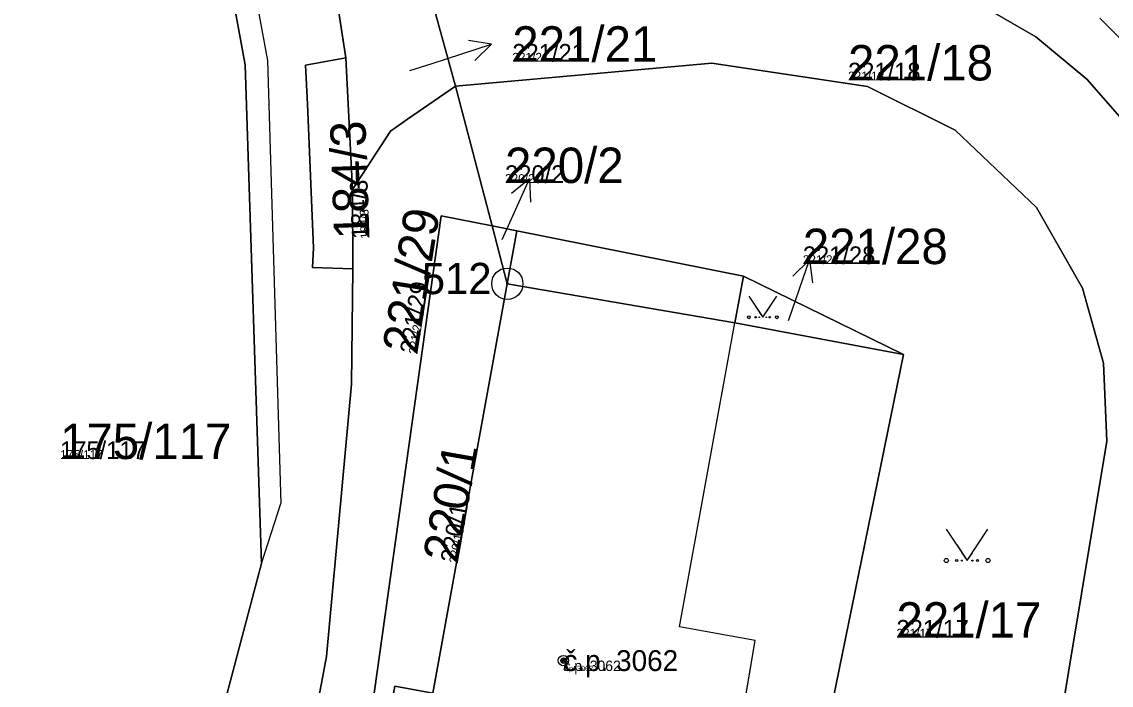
# Model space of a CAD drawing. Extents: x -759873 to -758487, y -975024 to -973516.
# Drawn here: x -759272.8 to -759220.6, y -974619 to -974587.2 of the extents above; entities that cross this region are included whole.
import ezdxf

# ---------------------------------------------------------------- set-up
doc = ezdxf.new("R2010")
doc.units = 0
for name, color, linetype in [('KAT_02_hranice parcel', 7, 'Continuous'), ('KAT_03_1000_čísla parcelní', 7, 'Continuous'), ('KAT_03_1000_čísla popisná', 7, 'Continuous'), ('KAT_03_250_čísla parcelní', 7, 'Continuous'), ('KAT_03_250_čísla popisná', 7, 'Continuous'), ('KAT_03_500_čísla parcelní', 7, 'Continuous'), ('KAT_03_500_čísla popisná', 7, 'Continuous'), ('KAT_04_vnitřní kresba', 7, 'Continuous'), ('KAT_05_1000_značky kultur', 7, 'Continuous'), ('KAT_05_250_značky kultur', 7, 'Continuous'), ('KAT_05_500_značky kultur', 7, 'Continuous'), ('KAT_07_1000_značky budov', 7, 'Continuous'), ('KAT_07_250_značky budov', 7, 'Continuous'), ('KAT_07_500_značky budov', 7, 'Continuous'), ('KAT_11_značky bodu BP', 7, 'Continuous'), ('KAT_12_pomocná šipka', 7, 'Continuous'), ('KAT_14_plocha_budovy', 7, 'Continuous'), ('KAT_14_plocha_pozemek', 7, 'Continuous')]:
    doc.layers.add(name, color=color, linetype=linetype)

msp = doc.modelspace()

# ---------------------------------------------------------------- linework, layer by layer
at = {"layer": 'KAT_02_hranice parcel'}
for p, q in [((-759257.31, -974588.95), (-759258.04, -974584.15)), ((-759253.18, -974586.18), (-759252.05, -974590.31)), ((-759256.99, -974595.26), (-759257.31, -974588.95)), ((-759252.05, -974590.31), (-759250.29, -974597.01)), ((-759256.97, -974599.06), (-759256.99, -974595.26)), ((-759249.56, -974599.78), (-759250.29, -974597.01)), ((-759249.1, -974597.25), (-759250.29, -974597.01)), ((-759249.1, -974597.25), (-759249.56, -974599.78)), ((-759238.24, -974599.41), (-759249.1, -974597.25)), ((-759238.24, -974599.41), (-759230.56, -974603.17))]:
    msp.add_line(p, q, dxfattribs=at)
for points in [[(-759289.93, -974671.68), (-759285.91, -974664.61), (-759281.65, -974658.4), (-759272.2, -974639.41), (-759266.15, -974631.32), (-759261.35, -974613.2), (-759262.14, -974589.28), (-759265.86, -974568.96), (-759269.34, -974558.76), (-759272.46, -974550.18)], [(-759222.15, -974641.18), (-759219.81, -974626.88), (-759215.4, -974611.34), (-759214.91, -974606.72), (-759215.11, -974603.37), (-759215.95, -974599.49), (-759217.45, -974595.75), (-759219.29, -974592.79), (-759221.77, -974589.97), (-759224.22, -974587.94), (-759227.73, -974585.89), (-759234.67, -974583.81), (-759238.78, -974583.33), (-759241.51, -974581.96), (-759242.33, -974579.02)], [(-759256.97, -974599.06), (-759258.9, -974599.01), (-759258.85, -974598.06), (-759259.14, -974591.17), (-759259.24, -974589.29), (-759257.31, -974588.95)], [(-759226.31, -974640.48), (-759220.81, -974607.34), (-759220.97, -974603.59), (-759221.97, -974599.99), (-759224.18, -974596.12), (-759228.08, -974592.42), (-759232.28, -974590.32), (-759239.75, -974589.2), (-759252.05, -974590.31)], [(-759256.99, -974595.26), (-759255.17, -974592.46), (-759254.34, -974591.89), (-759252.05, -974590.31)], [(-759250.29, -974597.01), (-759252.73, -974596.52), (-759256.19, -974621.13), (-759259.5, -974632.07)], [(-759261.49, -974633.89), (-759260.31, -974628.39), (-759258.79, -974620.59), (-759258.47, -974618.94), (-759258.23, -974617.67), (-759257.03, -974604.6), (-759256.97, -974599.06)], [(-759230.56, -974603.17), (-759238.65, -974601.65), (-759238.24, -974599.41)], [(-759249.56, -974599.78), (-759253.14, -974619.42), (-759254.95, -974619.09), (-759255.47, -974621.94), (-759253.66, -974622.27), (-759255.65, -974633.19), (-759259.5, -974632.07)], [(-759238.98, -974634.6), (-759236.89, -974634.18), (-759230.56, -974603.17)]]:
    msp.add_lwpolyline(points, dxfattribs=at)
at = {"layer": 'KAT_03_1000_čísla popisná'}
msp.add_circle((-759246.87, -974617.86), 0.25, dxfattribs=at)
at = {"layer": 'KAT_03_250_čísla popisná'}
msp.add_circle((-759246.87, -974617.86), 0.0625, dxfattribs=at)
at = {"layer": 'KAT_03_500_čísla popisná'}
msp.add_circle((-759246.87, -974617.86), 0.125, dxfattribs=at)
at = {"layer": 'KAT_04_vnitřní kresba'}
for p, q in [((-759264.82, -974568.6), (-759261.06, -974589.08)), ((-759221.15, -974587.04), (-759211.84, -974596.36)), ((-759261.06, -974589.08), (-759260.43, -974610.33)), ((-759249.56, -974599.78), (-759238.65, -974601.65)), ((-759241.3, -974616.24), (-759238.65, -974601.65)), ((-759261.35, -974613.2), (-759260.43, -974610.33)), ((-759237.67, -974616.9), (-759241.3, -974616.24)), ((-759238.41, -974621.25), (-759237.67, -974616.9))]:
    msp.add_line(p, q, dxfattribs=at)
at = {"layer": 'KAT_05_1000_značky kultur'}
for points in [[(-759237.98, -974600.384), (-759237.31, -974601.39), (-759236.64, -974600.384)], [(-759228.51, -974611.559), (-759227.51, -974613.06), (-759226.51, -974611.559)]]:
    msp.add_lwpolyline(points, dxfattribs=at)
for centre, radius in [((-759237.98, -974601.39), 0.067), ((-759236.64, -974601.39), 0.067), ((-759228.51, -974613.059), 0.1), ((-759226.51, -974613.059), 0.1)]:
    msp.add_circle(centre, radius, dxfattribs=at)
at = {"layer": 'KAT_05_250_značky kultur'}
for points in [[(-759237.478, -974601.139), (-759237.31, -974601.39), (-759237.142, -974601.139)], [(-759227.76, -974612.685), (-759227.51, -974613.06), (-759227.26, -974612.685)]]:
    msp.add_lwpolyline(points, dxfattribs=at)
for centre, radius in [((-759237.478, -974601.39), 0.0168), ((-759237.142, -974601.39), 0.0168), ((-759227.76, -974613.06), 0.025), ((-759227.26, -974613.06), 0.025)]:
    msp.add_circle(centre, radius, dxfattribs=at)
at = {"layer": 'KAT_05_500_značky kultur'}
for points in [[(-759237.645, -974600.887), (-759237.31, -974601.39), (-759236.975, -974600.887)], [(-759228.01, -974612.309), (-759227.51, -974613.06), (-759227.01, -974612.309)]]:
    msp.add_lwpolyline(points, dxfattribs=at)
for centre, radius in [((-759237.645, -974601.39), 0.0335), ((-759236.975, -974601.39), 0.0335), ((-759228.01, -974613.06), 0.05), ((-759227.01, -974613.06), 0.05)]:
    msp.add_circle(centre, radius, dxfattribs=at)
at = {"layer": 'KAT_07_1000_značky budov'}
msp.add_circle((-759246.875, -974617.859), 0.117, dxfattribs=at)
at = {"layer": 'KAT_07_250_značky budov'}
msp.add_circle((-759246.871, -974617.86), 0.0293, dxfattribs=at)
at = {"layer": 'KAT_07_500_značky budov'}
msp.add_circle((-759246.872, -974617.86), 0.0586, dxfattribs=at)
at = {"layer": 'KAT_11_značky bodu BP'}
for radius in [0.75, 0.03]:
    msp.add_circle((-759249.56, -974599.78), radius, dxfattribs=at)
at = {"layer": 'KAT_12_pomocná šipka'}
for p, q in [((-759250.316, -974588.283), (-759251.423, -974588.116)), ((-759253.17, -974589.21), (-759250.316, -974588.283)), ((-759250.316, -974588.283), (-759251.114, -974589.068)), ((-759254.23, -974589.55), (-759253.17, -974589.21)), ((-759249.72, -974597.49), (-759248.499, -974594.748)), ((-759248.499, -974594.748), (-759249.364, -974595.46)), ((-759248.499, -974594.748), (-759248.449, -974595.867)), ((-759249.8, -974597.66), (-759249.72, -974597.49)), ((-759236.05, -974601.47), (-759235.073, -974598.633)), ((-759235.073, -974598.633), (-759235.872, -974599.416)), ((-759235.073, -974598.633), (-759234.926, -974599.742)), ((-759236.08, -974601.55), (-759236.05, -974601.47))]:
    msp.add_line(p, q, dxfattribs=at)
at = {"layer": 'KAT_14_plocha_budovy'}
msp.add_lwpolyline([(-759255.94, -974634.76), (-759252.29, -974635.36), (-759244.98, -974636.56), (-759244.44, -974633.61), (-759238.98, -974634.6), (-759236.61, -974621.52), (-759238.41, -974621.25), (-759237.67, -974616.9), (-759241.3, -974616.24), (-759238.65, -974601.65), (-759249.56, -974599.78), (-759253.14, -974619.42), (-759253.66, -974622.27), (-759255.65, -974633.19), (-759255.84, -974634.22)], close=True, dxfattribs=at)
at = {"layer": 'KAT_14_plocha_pozemek'}
for points in [[(-759304.32, -974472.23), (-759304.33, -974475.03), (-759303.76, -974480.34), (-759303.8, -974484.62), (-759303.06, -974493.58), (-759303.28, -974495.84), (-759303.34, -974496.42), (-759301.57, -974504.18), (-759298.09, -974510.4), (-759296.72, -974509.67), (-759294.73, -974508.6), (-759280.94, -974534.1), (-759273.69, -974546.8), (-759272.46, -974550.18), (-759269.34, -974558.76), (-759265.86, -974568.96), (-759262.14, -974589.28), (-759261.35, -974613.2), (-759266.15, -974631.32), (-759272.2, -974639.41), (-759281.65, -974658.4)], [(-759269.79, -974653.99), (-759263.24, -974640.05), (-759263.01, -974639.46), (-759262.86, -974639.04), (-759262.26, -974637.37), (-759261.69, -974634.83), (-759261.49, -974633.89), (-759260.31, -974628.39), (-759258.79, -974620.59), (-759258.47, -974618.94), (-759258.23, -974617.67), (-759257.03, -974604.6), (-759256.97, -974599.06), (-759258.9, -974599.01), (-759258.85, -974598.06), (-759259.14, -974591.17), (-759259.24, -974589.29), (-759257.31, -974588.95), (-759258.04, -974584.15), (-759260.14, -974570.39), (-759263.44, -974559.14), (-759268.52, -974545.49), (-759272.2, -974537)], [(-759281.65, -974658.4), (-759272.2, -974639.41), (-759266.15, -974631.32), (-759261.35, -974613.2), (-759262.14, -974589.28), (-759265.86, -974568.96), (-759269.34, -974558.76), (-759272.46, -974550.18), (-759274.26, -974550.88)], [(-759227.73, -974585.89), (-759224.22, -974587.94), (-759221.77, -974589.97), (-759219.29, -974592.79), (-759217.45, -974595.75), (-759215.95, -974599.49), (-759215.11, -974603.37), (-759214.91, -974606.72), (-759215.4, -974611.34), (-759219.81, -974626.88), (-759222.15, -974641.18), (-759221.12, -974641.36), (-759219.97, -974641.57), (-759219.48, -974641.67), (-759211.3, -974596.19), (-759210.76, -974593.1), (-759213.7, -974584.08)], [(-759253.18, -974586.18), (-759252.05, -974590.31), (-759239.75, -974589.2), (-759232.28, -974590.32), (-759228.08, -974592.42), (-759224.18, -974596.12), (-759221.97, -974599.99), (-759220.97, -974603.59), (-759220.81, -974607.34), (-759226.31, -974640.48), (-759222.15, -974641.18), (-759219.81, -974626.88), (-759215.4, -974611.34), (-759214.91, -974606.72), (-759215.11, -974603.37), (-759215.95, -974599.49), (-759217.45, -974595.75), (-759219.29, -974592.79), (-759221.77, -974589.97), (-759224.22, -974587.94), (-759227.73, -974585.89)]]:
    msp.add_lwpolyline(points, dxfattribs=at)
for points in [[(-759253.18, -974586.18), (-759255.42, -974586.26), (-759255.85, -974585.97), (-759256.76, -974585.37), (-759258.04, -974584.15), (-759257.31, -974588.95), (-759256.99, -974595.26), (-759255.17, -974592.46), (-759254.34, -974591.89), (-759252.05, -974590.31)], [(-759256.97, -974599.06), (-759256.99, -974595.26), (-759257.31, -974588.95), (-759259.24, -974589.29), (-759259.14, -974591.17), (-759258.85, -974598.06), (-759258.9, -974599.01)], [(-759220.81, -974607.34), (-759220.97, -974603.59), (-759221.97, -974599.99), (-759224.18, -974596.12), (-759228.08, -974592.42), (-759232.28, -974590.32), (-759239.75, -974589.2), (-759252.05, -974590.31), (-759250.29, -974597.01), (-759249.1, -974597.25), (-759238.24, -974599.41), (-759230.56, -974603.17), (-759236.89, -974634.18), (-759238.98, -974634.6), (-759237.02, -974634.95), (-759236.9, -974634.77), (-759236.49, -974635.04), (-759231.16, -974635.98), (-759231.78, -974639.53), (-759226.31, -974640.48)], [(-759261.49, -974633.89), (-759260.43, -974634.06), (-759259.5, -974632.07), (-759256.19, -974621.13), (-759252.73, -974596.52), (-759250.29, -974597.01), (-759252.05, -974590.31), (-759254.34, -974591.89), (-759255.17, -974592.46), (-759256.99, -974595.26), (-759256.97, -974599.06), (-759257.03, -974604.6), (-759258.23, -974617.67), (-759258.47, -974618.94), (-759258.79, -974620.59), (-759260.31, -974628.39)], [(-759252.73, -974596.52), (-759256.19, -974621.13), (-759259.5, -974632.07), (-759255.65, -974633.19), (-759253.66, -974622.27), (-759255.47, -974621.94), (-759254.95, -974619.09), (-759253.14, -974619.42), (-759249.56, -974599.78), (-759250.29, -974597.01)], [(-759249.1, -974597.25), (-759250.29, -974597.01), (-759249.56, -974599.78)], [(-759254.95, -974619.09), (-759255.47, -974621.94), (-759253.66, -974622.27), (-759255.65, -974633.19), (-759259.5, -974632.07), (-759260.43, -974634.06), (-759255.94, -974634.76), (-759252.29, -974635.36), (-759244.98, -974636.56), (-759244.44, -974633.61), (-759238.98, -974634.6), (-759236.89, -974634.18), (-759230.56, -974603.17), (-759238.65, -974601.65), (-759238.24, -974599.41), (-759249.1, -974597.25), (-759249.56, -974599.78), (-759253.14, -974619.42)], [(-759230.56, -974603.17), (-759238.24, -974599.41), (-759238.65, -974601.65)]]:
    msp.add_lwpolyline(points, close=True, dxfattribs=at)

# ---------------------------------------------------------------- texts
at = {"layer": 'KAT_03_1000_čísla parcelní'}
for s, p in [('221/21', (-759249.32, -974589.13)), ('221/18', (-759233.22, -974590.03)), ('220/2', (-759249.67, -974594.95)), ('221/28', (-759235.39, -974598.84)), ('175/117', (-759271.01, -974608.19)), ('221/17', (-759230.9, -974616.76))]:
    msp.add_text(s, height=1.7, dxfattribs=at).set_placement(p)
for s, rotation, p in [('184/3', 92, (-759256.17, -974597.62)), ('221/29', 81, (-759253.88, -974603.182)), ('220/1', 80, (-759251.942, -974613.217))]:
    msp.add_text(s, height=1.7, rotation=rotation, dxfattribs=at).set_placement(p)
at = {"layer": 'KAT_03_1000_čísla popisná'}
msp.add_text('č.p. 3062', height=1, dxfattribs=at).set_placement((-759246.87, -974618.36))
at = {"layer": 'KAT_03_250_čísla parcelní'}
for s, p in [('221/21', (-759249.32, -974589.13)), ('221/18', (-759233.22, -974590.03)), ('220/2', (-759249.67, -974594.95)), ('221/28', (-759235.39, -974598.84)), ('175/117', (-759271.01, -974608.19)), ('221/17', (-759230.9, -974616.76))]:
    msp.add_text(s, height=0.425, dxfattribs=at).set_placement(p)
for s, rotation, p in [('184/3', 92, (-759256.17, -974597.62)), ('221/29', 81, (-759253.88, -974603.182)), ('220/1', 80, (-759251.942, -974613.217))]:
    msp.add_text(s, height=0.425, rotation=rotation, dxfattribs=at).set_placement(p)
at = {"layer": 'KAT_03_250_čísla popisná'}
msp.add_text('č.p. 3062', height=0.25, dxfattribs=at).set_placement((-759246.87, -974618.36))
at = {"layer": 'KAT_03_500_čísla parcelní'}
for s, p in [('221/21', (-759249.32, -974589.13)), ('221/18', (-759233.22, -974590.03)), ('220/2', (-759249.67, -974594.95)), ('221/28', (-759235.39, -974598.84)), ('175/117', (-759271.01, -974608.19)), ('221/17', (-759230.9, -974616.76))]:
    msp.add_text(s, height=0.85, dxfattribs=at).set_placement(p)
for s, rotation, p in [('184/3', 92, (-759256.17, -974597.62)), ('221/29', 81, (-759253.88, -974603.182)), ('220/1', 80, (-759251.942, -974613.217))]:
    msp.add_text(s, height=0.85, rotation=rotation, dxfattribs=at).set_placement(p)
at = {"layer": 'KAT_03_500_čísla popisná'}
msp.add_text('č.p. 3062', height=0.5, dxfattribs=at).set_placement((-759246.87, -974618.36))
at = {"layer": 'KAT_11_značky bodu BP'}
msp.add_text('512', height=1.5, dxfattribs=at).set_placement((-759253.663, -974600.28))

doc.saveas('drawing.dxf')
